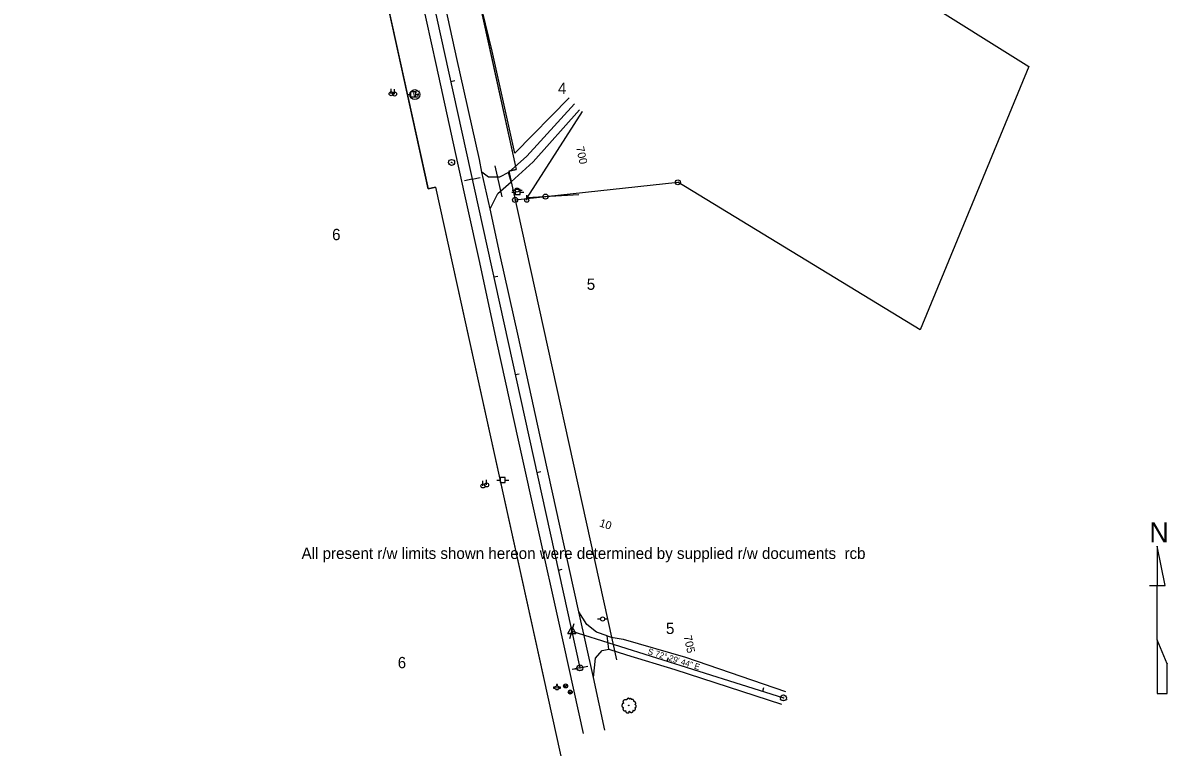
# Model space of a CAD drawing. Extents: x 2519952 to 2531965, y 848341 to 887632.
# Drawn here: x 2530822 to 2531965, y 850578 to 851301 of the extents above; entities that cross this region are included whole.
import ezdxf

# ---------------------------------------------------------------- set-up
doc = ezdxf.new("R2010")
doc.units = 0
for name, color, linetype in [('RD_EX_DR_Pipe', 7, 'Continuous'), ('RD_EX_Driveway', 7, 'Continuous'), ('RD_EX_DV_Prop', 7, 'Continuous'), ('RD_EX_DV_PropPin', 7, 'Continuous'), ('RD_EX_DV_TX_Prop', 7, 'Continuous'), ('RD_EX_Misc', 7, 'Continuous'), ('RD_EX_Road', 7, 'Continuous'), ('RD_EX_RW', 7, 'Continuous'), ('RD_EX_RW_TX', 7, 'Continuous'), ('RD_EX_UT', 7, 'Continuous'), ('RD_EX_VEG', 7, 'Continuous'), ('RD_HC_Cl', 7, 'Continuous'), ('RD_HC_Data', 7, 'Continuous'), ('RD_HC_Data_Tic', 7, 'Continuous'), ('RD_HC_TX_Sta50', 7, 'Continuous'), ('RD_HC_txCode', 7, 'Continuous'), ('RD_SMD_Locator', 7, 'Continuous')]:
    doc.layers.add(name, color=color, linetype=linetype)

msp = doc.modelspace()

# ---------------------------------------------------------------- linework, layer by layer
at = {"layer": 'RD_EX_DR_Pipe'}
msp.add_line((2531300.896978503, 851127.4781036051), (2531294.0207785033, 851158.2756036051), dxfattribs=at)
at = {"layer": 'RD_EX_Driveway'}
for points in [[(2531373.2876785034, 851220.2708036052), (2531325.6226785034, 851168.1182036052), (2531307.3379785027, 851151.6599036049)], [(2531309.8410785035, 851142.3994036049), (2531331.676778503, 851162.460003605), (2531378.0112785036, 851214.2398036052)], [(2531288.7109785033, 851115.289003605), (2531296.598378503, 851130.541503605), (2531309.8410785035, 851142.3994036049), (2531307.3379785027, 851151.6599036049), (2531298.0914785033, 851147.148503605), (2531287.032878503, 851146.885003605), (2531280.6879785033, 851152.1187036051)], [(2531392.210178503, 850647.104503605), (2531394.126078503, 850666.5781036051), (2531400.895578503, 850674.0903036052), (2531407.519478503, 850675.3132036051), (2531405.9198785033, 850688.7613036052), (2531395.216278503, 850692.3654036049), (2531385.5263785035, 850700.043003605), (2531377.592478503, 850712.8284036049)]]:
    msp.add_lwpolyline(points, dxfattribs=at)
at = {"layer": 'RD_EX_DV_Prop'}
for p, q in [((2531153.6570738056, 851887.1616669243), (2531314.944860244, 851154.7094500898)), ((2531227.0505942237, 851135.3549157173), (2531065.762807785, 851867.8071325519)), ((2531206.7690256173, 851645.9656799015), (2531827.0654239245, 851257.7020906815)), ((2531827.0654239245, 851257.7020906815), (2531718.7026723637, 850994.496004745)), ((2531307.620338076, 851153.0965722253), (2531314.944860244, 851154.7094500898)), ((2531307.6203366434, 851153.0965719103), (2531415.1455293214, 850664.7950930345)), ((2531234.375116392, 851136.9677935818), (2531227.0505942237, 851135.3549157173)), ((2531234.375114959, 851136.9677932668), (2531430.9693560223, 850244.1792638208)), ((2531344.095078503, 851127.6003036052), (2531476.5085785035, 851141.8464036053)), ((2531718.7026723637, 850994.496004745), (2531476.5085785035, 851141.8464036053)), ((2531313.751378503, 851124.2463036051), (2531313.967965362, 851124.2702437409)), ((2531313.967965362, 851124.2702437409), (2531344.095078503, 851127.6003036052))]:
    msp.add_line(p, q, dxfattribs=at)
at = {"layer": 'RD_EX_DV_PropPin'}
for centre, radius in [((2531476.508557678, 851141.8463931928), 2.499000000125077), ((2531476.508557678, 851141.8464036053), 0.24990000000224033), ((2531313.751357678, 851124.2462931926), 2.499000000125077), ((2531313.751357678, 851124.2463036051), 0.24990000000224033), ((2531344.095057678, 851127.6002931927), 2.499000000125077), ((2531344.095057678, 851127.6003036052), 0.24990000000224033)]:
    msp.add_circle(centre, radius, dxfattribs=at)
at = {"layer": 'RD_EX_Misc'}
for p, q in [((2531963.3474310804, 850739.1008844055), (2531955.5074310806, 850778.3025510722)), ((2531955.5074310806, 850778.3025510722), (2531955.5074310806, 850778.3025510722)), ((2531955.5074310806, 850778.3025510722), (2531955.5074310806, 850739.1008844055)), ((2531947.6674310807, 850739.1008844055), (2531955.5074310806, 850739.1008844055)), ((2531955.5074310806, 850684.7053844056), (2531955.5074310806, 850739.1008844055)), ((2531955.5074310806, 850739.1008844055), (2531963.3474310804, 850739.1008844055)), ((2531963.3474310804, 850739.1008844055), (2531963.3474310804, 850739.5658844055)), ((2531965.3074310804, 850660.6992177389), (2531955.5074310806, 850684.7053844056)), ((2531955.5074310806, 850684.7053844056), (2531955.5074310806, 850631.2975510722)), ((2531965.3074310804, 850631.2975510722), (2531965.3074310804, 850660.9708844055)), ((2531965.3074310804, 850660.9708844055), (2531965.3074310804, 850660.6992177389)), ((2531955.5074310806, 850631.2975510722), (2531965.3074310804, 850631.2975510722))]:
    msp.add_line(p, q, dxfattribs=at)
at = {"layer": 'RD_EX_Road'}
for p, q in [((2531255.5294785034, 851265.423003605), (2531234.4714785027, 851362.6762036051)), ((2531235.180678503, 851258.5268036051), (2531213.531178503, 851357.404603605)), ((2531256.6672785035, 851161.028003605), (2531235.180678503, 851258.5268036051)), ((2531278.0744785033, 851164.6084036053), (2531255.5294785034, 851265.423003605)), ((2531277.865278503, 851064.6101036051), (2531256.6672785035, 851161.028003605)), ((2531280.6879785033, 851152.1187036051), (2531278.0744785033, 851164.6084036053)), ((2531288.7109785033, 851115.289003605), (2531280.6879785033, 851152.1187036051)), ((2531298.5777785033, 851070.3478036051), (2531288.7109785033, 851115.289003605)), ((2531295.673178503, 850982.4739036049), (2531277.865278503, 851064.6101036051)), ((2531317.0190785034, 850986.9904036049), (2531298.5777785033, 851070.3478036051)), ((2531317.2838785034, 850884.3971036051), (2531295.673178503, 850982.4739036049)), ((2531338.3847785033, 850889.5368036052), (2531317.0190785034, 850986.9904036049)), ((2531337.5892785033, 850792.539603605), (2531317.2838785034, 850884.3971036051)), ((2531358.962478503, 850797.4177036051), (2531338.3847785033, 850889.5368036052)), ((2531357.7059785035, 850701.4816036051), (2531337.5892785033, 850792.539603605)), ((2531377.592478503, 850712.8284036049), (2531358.962478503, 850797.4177036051)), ((2531392.210178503, 850647.104503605), (2531377.592478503, 850712.8284036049)), ((2531381.981978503, 850591.2078036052), (2531357.7059785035, 850701.4816036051)), ((2531403.3321785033, 850594.3578036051), (2531392.210178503, 850647.104503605))]:
    msp.add_line(p, q, dxfattribs=at)
for points in [[(2531405.9198785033, 850688.7613036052), (2531409.851278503, 850687.516503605), (2531421.928178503, 850685.3243036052), (2531484.1851785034, 850667.2814036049), (2531583.878178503, 850633.104403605)], [(2531407.519478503, 850675.3132036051), (2531424.931878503, 850669.678603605), (2531473.3349785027, 850655.0222036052), (2531580.014578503, 850620.5467036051)]]:
    msp.add_lwpolyline(points, dxfattribs=at)
at = {"layer": 'RD_EX_RW'}
for p, q in [((2531307.6203044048, 851153.0965648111), (2531415.145489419, 850664.7950925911)), ((2531234.375082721, 851136.9677861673), (2531341.9002675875, 850648.6663146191))]:
    msp.add_line(p, q, dxfattribs=at)
for points in [[(2531146.332551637, 851885.5487890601), (2531153.6570738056, 851887.1616669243), (2531314.944860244, 851154.7094500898), (2531307.620338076, 851153.0965722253)], [(2531073.0873030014, 851869.4200044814), (2531065.762807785, 851867.8071325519), (2531227.0505942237, 851135.3549157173), (2531234.375082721, 851136.9677861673)]]:
    msp.add_lwpolyline(points, dxfattribs=at)
at = {"layer": 'RD_EX_UT'}
for p, q in [((2531189.9430785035, 851230.296003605), (2531189.9430785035, 851235.296003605)), ((2531193.3406785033, 851230.0417036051), (2531193.3406785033, 851235.0417036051)), ((2531205.688511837, 851229.5558702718), (2531209.1576785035, 851229.5558702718)), ((2531214.11959517, 851232.1182869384), (2531209.11959517, 851232.1182869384)), ((2531209.11959517, 851232.1182869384), (2531209.11959517, 851227.1182869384)), ((2531209.11959517, 851227.1182869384), (2531214.11959517, 851227.1182869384)), ((2531211.452328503, 851227.3405369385), (2531216.0814951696, 851227.3405369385)), ((2531214.04809517, 851229.5558702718), (2531217.688511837, 851229.5558702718)), ((2531214.11959517, 851227.1182869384), (2531214.11959517, 851232.1182869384)), ((2531310.3860118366, 851132.0547702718), (2531313.855178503, 851132.0547702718)), ((2531310.81159517, 851134.119253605), (2531313.7421785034, 851134.119253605)), ((2531318.81709517, 851134.6171869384), (2531313.81709517, 851134.6171869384)), ((2531313.81709517, 851134.6171869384), (2531313.81709517, 851129.6171869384)), ((2531317.74209517, 851134.119253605), (2531320.81159517, 851134.119253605)), ((2531318.7455951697, 851132.0547702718), (2531322.3860118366, 851132.0547702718)), ((2531318.81709517, 851129.6171869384), (2531318.81709517, 851134.6171869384)), ((2531313.81709517, 851129.6171869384), (2531318.81709517, 851129.6171869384)), ((2531325.460178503, 851123.8959036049), (2531325.460178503, 851128.8959036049)), ((2531303.91709517, 850847.0050869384), (2531298.91709517, 850847.0050869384)), ((2531298.91709517, 850847.0050869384), (2531298.91709517, 850842.0050869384)), ((2531303.91709517, 850842.0050869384), (2531303.91709517, 850847.0050869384)), ((2531281.6988785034, 850838.455903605), (2531281.6988785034, 850843.455903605)), ((2531285.3184785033, 850839.5187036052), (2531285.3184785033, 850844.5187036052)), ((2531295.486011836, 850844.4426702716), (2531298.955178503, 850844.4426702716)), ((2531298.91709517, 850842.0050869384), (2531303.91709517, 850842.0050869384)), ((2531303.84559517, 850844.4426702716), (2531307.486011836, 850844.4426702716)), ((2531396.27889517, 850705.5856536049), (2531399.209478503, 850705.5856536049)), ((2531403.2093951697, 850705.5856536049), (2531406.27889517, 850705.5856536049)), ((2531355.1397118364, 850639.9797202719), (2531355.1397118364, 850638.7058869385)), ((2531356.139878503, 850639.9797202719), (2531355.1397118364, 850639.9797202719)), ((2531356.139878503, 850638.6836369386), (2531356.139878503, 850639.9797202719)), ((2531364.3030785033, 850636.7079536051), (2531362.9994118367, 850640.1905369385)), ((2531364.3030785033, 850636.7079536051), (2531365.625328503, 850640.1532869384)), ((2531353.68079517, 850637.3322202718), (2531352.123378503, 850637.3322202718)), ((2531352.123378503, 850637.3322202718), (2531352.123378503, 850636.3322202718)), ((2531352.123378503, 850636.3322202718), (2531353.642878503, 850636.3322202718)), ((2531359.123378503, 850637.3322202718), (2531357.512878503, 850637.3322202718)), ((2531357.55079517, 850636.3322202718), (2531359.123378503, 850636.3322202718)), ((2531359.123378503, 850636.3322202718), (2531359.123378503, 850637.3322202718)), ((2531368.8519785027, 850630.5039536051), (2531367.548311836, 850633.9865369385)), ((2531368.8519785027, 850630.5039536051), (2531370.174228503, 850633.9492869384))]:
    msp.add_line(p, q, dxfattribs=at)
for centre, radius in [((2531213.5805618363, 851229.5486702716), 4.908479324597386), ((2531189.943090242, 851230.2960166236), 1.9992000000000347), ((2531193.3406902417, 851230.0417166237), 1.9992000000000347), ((2531315.7421785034, 851134.104003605), 2.000000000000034), ((2531325.4601902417, 851123.8959166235), 1.9992000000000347), ((2531281.698890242, 850838.4559166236), 1.9992000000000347), ((2531285.3184902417, 850839.5187166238), 1.9992000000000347), ((2531401.209478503, 850705.5704036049), 2.000000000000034), ((2531364.3030993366, 850638.7006619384), 2.0000000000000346), ((2531355.5968472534, 850636.7588244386), 2.0000000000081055), ((2531355.596878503, 850636.7588036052), 0.2500000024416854), ((2531368.8519993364, 850632.4966619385), 2.0000000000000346)]:
    msp.add_circle(centre, radius, dxfattribs=at)
for start, end in [(163.33869722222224, 192.31501666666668), (74.24552500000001, 103.21276111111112), (347.6849833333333, 16.661302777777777)]:
    msp.add_arc((2531355.5968472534, 850636.7588244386), 2.0000000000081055, start, end, dxfattribs=at)
at = {"layer": 'RD_EX_VEG'}
for points in [[(2531367.690778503, 851226.249003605), (2531313.5390785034, 851170.8559036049), (2531290.798178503, 851272.9211036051), (2531241.8347785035, 851474.1837036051), (2531251.6463785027, 851496.4287036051), (2531298.7368785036, 851467.6737036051)], [(2531377.452278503, 851129.299003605), (2531325.677578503, 851126.4411036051), (2531381.098278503, 851212.4899036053)]]:
    msp.add_lwpolyline(points, dxfattribs=at)
for centre, radius in [((2531427.3669993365, 850619.1974244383), 0.2500000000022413), ((2531427.354447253, 850619.1785702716), 0.00010000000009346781)]:
    msp.add_circle(centre, radius, dxfattribs=at)
for points in [[(2531427.4988951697, 850626.3646536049), (2531427.1990618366, 850626.389653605), (2531426.874228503, 850626.289653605), (2531426.6243118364, 850626.1897369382), (2531426.3993951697, 850626.1147369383), (2531426.1744785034, 850626.0147369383), (2531425.87464517, 850625.8399036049), (2531425.649728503, 850625.639903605), (2531425.524728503, 850625.3900702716), (2531425.4747285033, 850625.1651536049), (2531425.424811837, 850624.8903202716), (2531425.424811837, 850624.7153202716), (2531425.2998951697, 850624.6903202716), (2531425.14989517, 850624.7153202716), (2531424.9000618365, 850624.7903202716), (2531424.65014517, 850624.7903202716), (2531424.400228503, 850624.7903202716), (2531424.0503951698, 850624.7653202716), (2531423.7005618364, 850624.7653202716), (2531423.425728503, 850624.7153202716), (2531423.100811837, 850624.665403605), (2531422.725978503, 850624.5404869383), (2531422.37614517, 850624.4154869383), (2531422.0763118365, 850624.1655702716), (2531421.82639517, 850623.6908202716), (2531421.70139517, 850623.3409869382), (2531421.5514785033, 850623.0910702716), (2531421.70139517, 850622.6413202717), (2531421.87639517, 850622.2914036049), (2531421.9013118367, 850622.0914869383), (2531421.9763118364, 850621.6667369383), (2531422.0763118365, 850621.4418202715), (2531422.201228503, 850621.2418202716), (2531422.1263118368, 850621.2169036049), (2531421.75139517, 850621.166903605), (2531421.4515618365, 850621.0669869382), (2531421.0267285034, 850620.8420702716), (2531420.8018118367, 850620.617153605), (2531420.7018118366, 850620.2922369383), (2531420.67689517, 850619.942403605), (2531420.5769785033, 850619.7425702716), (2531420.501978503, 850619.4676536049), (2531420.476978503, 850619.392653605), (2531420.4269785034, 850619.0678202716), (2531420.5269785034, 850618.6179869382), (2531420.5519785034, 850618.2681536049), (2531420.67689517, 850618.0432369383), (2531420.8268118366, 850617.868403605), (2531421.001728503, 850617.6184869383), (2531421.4015618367, 850617.3935702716), (2531421.7263951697, 850617.2935702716), (2531421.9263118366, 850617.2686536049), (2531421.75139517, 850616.7688202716), (2531421.70139517, 850616.4189869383), (2531421.576478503, 850616.019153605), (2531421.576478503, 850615.9442369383), (2531421.5265618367, 850615.469403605), (2531421.67639517, 850615.1444869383), (2531421.75139517, 850614.7697369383), (2531421.9263118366, 850614.5448202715), (2531422.201228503, 850614.244903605), (2531422.5260618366, 850614.0200702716), (2531423.02589517, 850613.8950702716), (2531423.425728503, 850613.9200702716), (2531424.0004785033, 850614.0949869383), (2531424.2503118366, 850614.1699869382), (2531424.2253118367, 850613.9950702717), (2531424.2503118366, 850613.6201536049), (2531424.2503118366, 850613.1954036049), (2531424.400228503, 850612.8705702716), (2531424.5002285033, 850612.595653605), (2531424.65014517, 850612.3457369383), (2531424.9750618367, 850612.1209036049), (2531425.3748118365, 850612.045903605), (2531425.79964517, 850611.8959869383), (2531426.249478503, 850611.8209869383), (2531426.749228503, 850611.7959869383), (2531427.348978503, 850611.945903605), (2531427.6238118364, 850612.070903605), (2531427.7238118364, 850612.2458202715), (2531427.9237285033, 850612.620653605), (2531427.873728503, 850612.8455702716), (2531427.8987285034, 850613.4453202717), (2531427.99864517, 850613.2703202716), (2531428.17364517, 850612.9204869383), (2531428.67339517, 850612.620653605), (2531429.073228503, 850612.4457369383), (2531429.547978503, 850612.2957369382), (2531429.84789517, 850612.2208202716), (2531430.3226451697, 850612.2957369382), (2531430.697561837, 850612.3707369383), (2531431.0723118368, 850612.4957369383), (2531431.372228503, 850612.7705702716), (2531431.5471451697, 850613.0454869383), (2531431.59714517, 850613.3203202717), (2531431.6720618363, 850613.695153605), (2531431.7220618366, 850613.8700702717)], [(2531431.7220618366, 850613.8700702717), (2531431.64714517, 850614.0450702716), (2531431.59714517, 850614.2949036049), (2531431.6720618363, 850614.269903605), (2531431.8469785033, 850614.219903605), (2531432.12189517, 850614.0949869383), (2531432.3468118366, 850614.0200702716), (2531432.67164517, 850614.0450702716), (2531432.9465618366, 850614.1449869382), (2531433.396311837, 850614.4199036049), (2531433.6712285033, 850614.894653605), (2531433.9460618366, 850615.2944869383), (2531434.0210618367, 850615.6193202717), (2531433.9710618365, 850615.8442369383), (2531433.9460618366, 850616.3439869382), (2531433.7461451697, 850616.5939036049), (2531433.69614517, 850616.7188202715), (2531433.596228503, 850617.1186536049), (2531433.6712285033, 850617.1686536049), (2531433.9460618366, 850617.218653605), (2531434.32089517, 850617.3435702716), (2531434.5958118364, 850617.4684869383), (2531434.820728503, 850617.6434869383), (2531434.89564517, 850617.868403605), (2531434.8707285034, 850618.2681536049), (2531434.92064517, 850618.6679869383), (2531434.845728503, 850618.8179869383), (2531434.7457285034, 850618.9678202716), (2531434.6707285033, 850619.1678202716), (2531434.5208118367, 850619.3176536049), (2531434.42089517, 850619.4676536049), (2531434.32089517, 850619.5675702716), (2531434.195978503, 850619.7175702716), (2531434.0210618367, 850619.8424869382), (2531433.8711451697, 850619.8924869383), (2531433.82114517, 850620.042403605), (2531433.9710618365, 850620.2423202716), (2531434.0210618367, 850620.3422369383), (2531434.0459785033, 850620.5671536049), (2531434.2709785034, 850620.9169869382), (2531434.32089517, 850621.3168202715), (2531434.2709785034, 850621.7416536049), (2531434.220978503, 850622.0165702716), (2531434.070978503, 850622.2914036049), (2531433.8711451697, 850622.5413202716), (2531433.7461451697, 850622.7162369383), (2531433.5712285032, 850622.8411536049), (2531433.2463951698, 850622.9661536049), (2531432.996478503, 850623.0160702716), (2531432.6466451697, 850623.0160702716), (2531432.4467285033, 850623.0660702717), (2531432.4717285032, 850623.1160702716), (2531432.4717285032, 850623.2659869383), (2531432.4717285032, 850623.5409036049), (2531432.396728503, 850623.990653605), (2531432.2468118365, 850624.4904869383), (2531432.2468118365, 850624.5154869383), (2531432.1468118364, 850624.7653202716), (2531431.9219785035, 850624.9652369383), (2531431.7470618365, 850625.065153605), (2531431.5471451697, 850625.190153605), (2531431.297228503, 850625.215153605), (2531430.99739517, 850625.215153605), (2531430.7224785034, 850625.1651536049), (2531430.5225618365, 850625.065153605), (2531430.34764517, 850624.9402369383), (2531430.27264517, 850625.090153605), (2531430.172728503, 850625.3900702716), (2531430.1227285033, 850625.5399869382), (2531429.9728118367, 850625.7149036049), (2531429.7479785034, 850625.9148202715), (2531429.2980618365, 850626.0397369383), (2531428.67339517, 850625.9648202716), (2531428.3734785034, 850625.764903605), (2531428.2235618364, 850625.5899869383), (2531428.17364517, 850625.7149036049), (2531427.9736451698, 850625.9148202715), (2531427.873728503, 850626.0897369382), (2531427.6988118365, 850626.2147369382), (2531427.54889517, 850626.314653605), (2531427.44889517, 850626.3646536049)]]:
    msp.add_spline(points, degree=3, dxfattribs=at)
at = {"layer": 'RD_HC_Cl'}
for p, q in [((2530821.929311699, 853184.3753485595), (2531378.522878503, 850656.7307036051)), ((2531370.4335785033, 850693.4664036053), (2531581.9274785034, 850626.7641036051))]:
    msp.add_line(p, q, dxfattribs=at)
at = {"layer": 'RD_HC_Data'}
for p, q in [((2531366.462838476, 850691.1736720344), (2531370.434809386, 850698.0533274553)), ((2531370.434809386, 850698.0533274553), (2531374.403505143, 850691.1736720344)), ((2531366.462838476, 850691.1736720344), (2531374.403505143, 850691.1736720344))]:
    msp.add_line(p, q, dxfattribs=at)
for centre, radius in [((2531250.3770368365, 851161.7256140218), 3.000000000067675), ((2531250.3770785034, 851161.725603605), 0.28181953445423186), ((2531370.4335785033, 850693.4664036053), 0.5294348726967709), ((2531378.5228368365, 850656.7307140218), 3.000000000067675), ((2531378.522878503, 850656.7307036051), 0.28181953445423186), ((2531581.9274368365, 850626.7641140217), 3.000000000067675), ((2531581.9274785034, 850626.7641036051), 0.28181953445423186)]:
    msp.add_circle(centre, radius, dxfattribs=at)
at = {"layer": 'RD_HC_Data_Tic'}
for p, q in [((2531249.4931868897, 851242.6900615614), (2531253.39959872, 851243.550263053)), ((2531270.998224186, 851145.029765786), (2531263.1854005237, 851143.3093628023)), ((2531270.998224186, 851145.029765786), (2531278.811047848, 851146.7501687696)), ((2531292.5032614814, 851047.3694700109), (2531296.4096733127, 851048.2296715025)), ((2531314.008298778, 850949.7091742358), (2531317.9147106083, 850950.5693757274)), ((2531335.5133360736, 850852.0488784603), (2531339.419747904, 850852.9090799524)), ((2531357.0183733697, 850754.3885826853), (2531360.9247852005, 850755.2487841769)), ((2531370.4335785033, 850693.4664036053), (2531372.8398328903, 850701.0959474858)), ((2531370.4335785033, 850693.4664036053), (2531368.027324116, 850685.8368597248)), ((2531465.802877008, 850663.3882237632), (2531467.0060042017, 850667.2029957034)), ((2531378.5234106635, 850656.7282869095), (2531370.7105870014, 850655.0078839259)), ((2531378.523410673, 850656.7282869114), (2531386.336234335, 850658.4486898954)), ((2531561.172175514, 850633.3100439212), (2531562.375302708, 850637.1248158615))]:
    msp.add_line(p, q, dxfattribs=at)
at = {"layer": 'RD_SMD_Locator'}
for centre in [(2531290.798178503, 851272.9211036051), (2531235.180678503, 851258.5268036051), (2531255.5294785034, 851265.423003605), (2531367.690778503, 851226.249003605), (2531373.2876785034, 851220.2708036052), (2531378.0112785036, 851214.2398036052), (2531381.098278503, 851212.4899036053), (2531313.5390785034, 851170.8559036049), (2531325.6226785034, 851168.1182036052), (2531250.3770785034, 851161.725603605), (2531256.6672785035, 851161.028003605), (2531278.0744785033, 851164.6084036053), (2531294.0207785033, 851158.2756036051), (2531331.676778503, 851162.460003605), (2531280.6879785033, 851152.1187036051), (2531280.6879785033, 851152.1187036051), (2531287.032878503, 851146.885003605), (2531298.0914785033, 851147.148503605), (2531307.3379785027, 851151.6599036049), (2531307.3379785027, 851151.6599036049), (2531309.8410785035, 851142.3994036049), (2531309.8410785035, 851142.3994036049), (2531296.598378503, 851130.541503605), (2531300.896978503, 851127.4781036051), (2531325.677578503, 851126.4411036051), (2531377.452278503, 851129.299003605), (2531288.7109785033, 851115.289003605), (2531288.7109785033, 851115.289003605), (2531277.865278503, 851064.6101036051), (2531298.5777785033, 851070.3478036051), (2531295.673178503, 850982.4739036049), (2531317.0190785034, 850986.9904036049), (2531317.2838785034, 850884.3971036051), (2531338.3847785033, 850889.5368036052), (2531337.5892785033, 850792.539603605), (2531358.962478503, 850797.4177036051), (2531377.592478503, 850712.8284036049), (2531377.592478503, 850712.8284036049), (2531357.7059785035, 850701.4816036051), (2531385.5263785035, 850700.043003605), (2531370.4335785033, 850693.4664036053), (2531395.216278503, 850692.3654036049), (2531405.9198785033, 850688.7613036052), (2531405.9198785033, 850688.7613036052), (2531409.851278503, 850687.516503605), (2531421.928178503, 850685.3243036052), (2531400.895578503, 850674.0903036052), (2531407.519478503, 850675.3132036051), (2531407.519478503, 850675.3132036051), (2531394.126078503, 850666.5781036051), (2531424.931878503, 850669.678603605), (2531484.1851785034, 850667.2814036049), (2531378.522878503, 850656.7307036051), (2531473.3349785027, 850655.0222036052), (2531392.210178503, 850647.104503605), (2531392.210178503, 850647.104503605), (2531583.878178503, 850633.104403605), (2531580.014578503, 850620.5467036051), (2531581.9274785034, 850626.7641036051), (2531403.3321785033, 850594.3578036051), (2531381.981978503, 850591.2078036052)]:
    msp.add_circle(centre, 0.001, dxfattribs=at)

# ---------------------------------------------------------------- texts
at = {"layer": 'RD_EX_DV_TX_Prop'}
for s, p in [('4', (2531356.6232398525, 851230.2219906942)), ('6', (2531130.906008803, 851084.0690339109)), ('5', (2531385.3944886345, 851034.4366512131)), ('5', (2531464.5211345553, 850690.5743110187)), ('6', (2531196.48846902, 850656.3573368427))]:
    msp.add_text(s, height=11.31666660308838, dxfattribs=at).set_placement(p)
at = {"layer": 'RD_EX_Misc'}
msp.add_text('N', height=19.999999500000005, dxfattribs=at).set_placement((2531947.6146810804, 850782.0087177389))
at = {"layer": 'RD_EX_RW_TX'}
msp.add_text('All present r/w limits shown hereon were determined by supplied r/w documents  rcb', height=11.31666660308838, dxfattribs=at).set_placement((2531100.3939884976, 850765.5652041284))
at = {"layer": 'RD_EX_UT'}
msp.add_text('W', height=6.000000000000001, dxfattribs=at).set_placement((2531211.115828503, 851227.5477036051))
at = {"layer": 'RD_HC_Data'}
msp.add_text('S 72%%d 29\' 44" E', height=6, rotation=342.4954342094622, dxfattribs=at).set_placement((2531445.8440092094, 850670.7315347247))
at = {"layer": 'RD_HC_TX_Sta50'}
for s, height, rotation, p in [('700', 7.999999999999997, 282.41848259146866, (2531374.593118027, 851176.7847456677)), ('10', 8.000000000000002, 342.4954342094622, (2531397.390970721, 850798.2083998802)), ('705', 7.9999999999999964, 282.41848259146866, (2531482.1610415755, 850688.2891860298))]:
    msp.add_text(s, height=height, rotation=rotation, dxfattribs=at).set_placement(p)
at = {"layer": 'RD_HC_txCode'}
for s, p in [('CP 1 PSC', (2531247.3770785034, 851159.725603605)), ('1', (2531250.3770785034, 851162.725603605)), ('PI 10+00.00', (2531366.4572005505, 850691.4664036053)), ('27', (2531369.7012950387, 850694.4664036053)), ('POT 705+00.00', (2531372.6803588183, 850654.7307036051)), ('15', (2531378.0740596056, 850657.7307036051)), ('28', (2531581.195195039, 850627.7641036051)), ('POT 12+21.76', (2531577.2739351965, 850624.7641036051))]:
    msp.add_text(s, height=1.0000000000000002, dxfattribs=at).set_placement(p)

doc.saveas('drawing.dxf')
